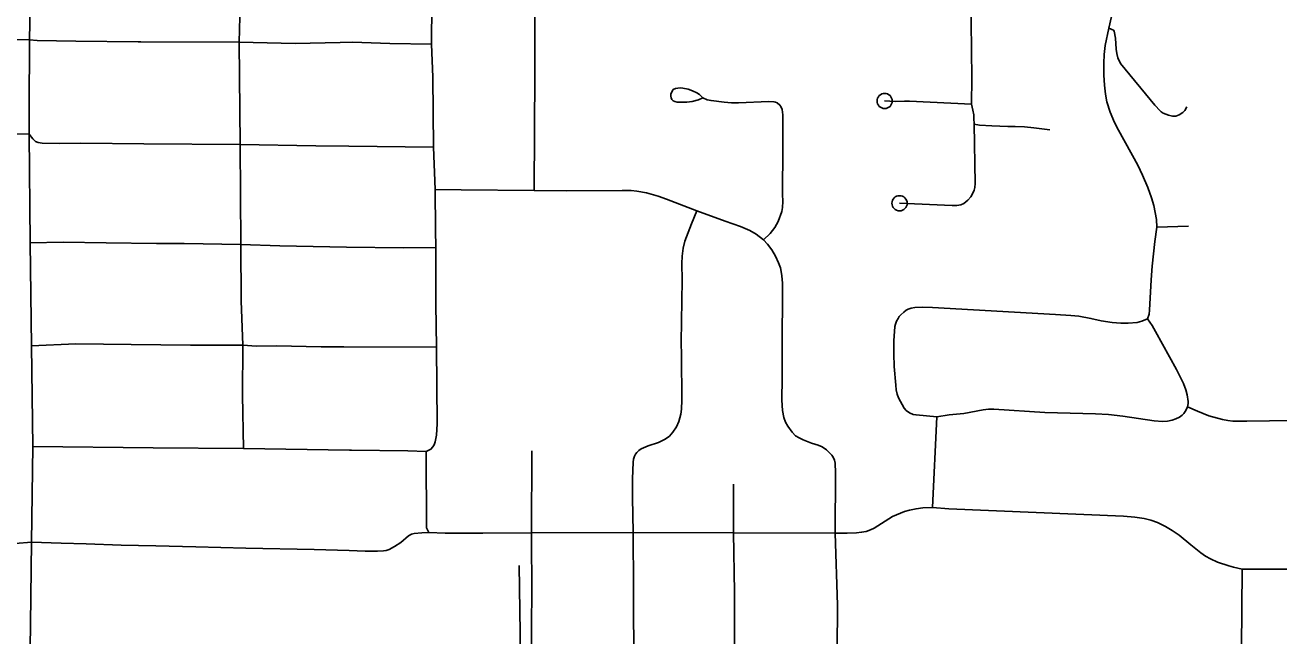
# Model space of a CAD drawing. Extents: x -19 to 366, y -4 to 359.
# Drawn here: x 150.262 to 151.042, y 192.309 to 192.689 of the extents above; entities that cross this region are included whole.
import ezdxf

# ---------------------------------------------------------------- set-up
doc = ezdxf.new("R2010")
doc.units = 0
for name, color, linetype in [('R_Striping', 7, 'Continuous'), ('Sheet Fence', 7, 'Continuous'), ('T_Detection Zones', 7, 'Continuous')]:
    doc.layers.add(name, color=color, linetype=linetype)

msp = doc.modelspace()

# ---------------------------------------------------------------- linework, layer by layer
at = {"layer": 'R_Striping'}
for points in [[(150.26474, 192.6796), (150.26519, 192.70081), (150.26544, 192.72524), (150.26575, 192.74149)], [(150.39518, 192.67822), (150.39554, 192.69387), (150.39501, 192.70928), (150.39476, 192.74068)], [(150.51478, 192.67692), (150.51495, 192.70191), (150.51552, 192.73908)], [(150.57851, 192.58591), (150.57887, 192.65924), (150.57888, 192.66626), (150.57894, 192.73856)], [(150.85006, 192.70814), (150.8507, 192.65566), (150.85043, 192.63959)], [(150.93595, 192.68696), (150.94128, 192.71074)], [(150.96578, 192.56317), (150.96542, 192.56794), (150.96379, 192.5766), (150.9624, 192.58128), (150.96007, 192.58783), (150.95686, 192.59534), (150.95378, 192.60173), (150.94179, 192.62343), (150.9393, 192.62826), (150.93664, 192.63466), (150.93465, 192.64112), (150.93368, 192.64573), (150.93306, 192.65137), (150.93271, 192.65771), (150.93268, 192.66501), (150.93301, 192.67057), (150.93367, 192.67608), (150.93595, 192.68696)], [(150.93595, 192.68696), (150.9387, 192.68552), (150.93926, 192.68497), (150.94008, 192.68058), (150.94038, 192.67371), (150.94072, 192.67105), (150.94139, 192.66835), (150.94308, 192.66484), (150.96446, 192.639), (150.96769, 192.63542), (150.96844, 192.6348), (150.96972, 192.63405), (150.97291, 192.63272), (150.97534, 192.63222), (150.97752, 192.63221), (150.97851, 192.63246), (150.97965, 192.633), (150.98181, 192.6345), (150.98308, 192.63572), (150.98436, 192.63794)], [(150.26474, 192.6796), (150.21557, 192.68066), (150.14729, 192.68213), (150.14497, 192.68218), (150.07566, 192.68396)], [(150.26449, 192.62088), (150.26462, 192.65047), (150.26468, 192.66578), (150.26474, 192.6796)], [(150.39518, 192.67822), (150.33396, 192.67842), (150.33242, 192.67843), (150.29361, 192.67878), (150.26963, 192.67909), (150.26474, 192.6796)], [(150.39583, 192.61455), (150.39518, 192.67822)], [(150.51478, 192.67692), (150.48876, 192.67722), (150.46569, 192.67809), (150.45791, 192.6779), (150.42984, 192.67722), (150.39518, 192.67822)], [(150.51599, 192.61276), (150.51561, 192.65632), (150.51478, 192.67692)], [(150.6835, 192.6436), (150.68134, 192.6455), (150.6796, 192.64672), (150.67693, 192.6479), (150.6743, 192.64888), (150.67096, 192.64962), (150.66932, 192.64974), (150.66635, 192.64933), (150.66502, 192.64864), (150.66411, 192.6473), (150.66357, 192.64576), (150.66346, 192.6446), (150.66366, 192.64344), (150.66418, 192.64255), (150.66492, 192.64172), (150.66607, 192.64121), (150.66741, 192.64091), (150.669, 192.64076), (150.67354, 192.64083), (150.67668, 192.64117), (150.68065, 192.64227), (150.6835, 192.6436)], [(150.72111, 192.55515), (150.72528, 192.55909), (150.72808, 192.56286), (150.73026, 192.5665), (150.73247, 192.57277), (150.73287, 192.57525), (150.73313, 192.57911), (150.73305, 192.58356), (150.7332, 192.61235), (150.73306, 192.61699), (150.73316, 192.63292), (150.73299, 192.63466), (150.73272, 192.63632), (150.73196, 192.63808), (150.73132, 192.63899), (150.72964, 192.64045), (150.72863, 192.64085), (150.72756, 192.64107), (150.72455, 192.64116), (150.7056, 192.64035), (150.70124, 192.64048), (150.69659, 192.64081), (150.68855, 192.64182), (150.68612, 192.64233), (150.6835, 192.6436)], [(150.85043, 192.63959), (150.812, 192.6415), (150.8089, 192.64155), (150.80294, 192.64124), (150.79646, 192.64157)], [(150.85043, 192.63959), (150.85134, 192.63585), (150.85184, 192.63286), (150.85199, 192.63084), (150.85206, 192.62714)], [(150.26449, 192.62088), (150.19989, 192.62189), (150.17311, 192.62246), (150.15636, 192.62358), (150.13619, 192.62319), (150.12763, 192.62372), (150.11908, 192.62448), (150.01101, 192.63615), (150.00915, 192.63661)], [(150.85206, 192.62714), (150.85278, 192.59017), (150.85257, 192.58783), (150.85219, 192.58615), (150.85117, 192.58383), (150.85004, 192.58203), (150.84821, 192.57991), (150.84571, 192.57789), (150.84375, 192.57701), (150.84135, 192.57661), (150.83849, 192.57647), (150.81493, 192.57766), (150.80573, 192.57794)], [(150.85206, 192.62714), (150.85539, 192.6266), (150.86315, 192.62612), (150.87306, 192.62559), (150.87763, 192.62561), (150.88334, 192.62553), (150.88921, 192.62479), (150.89919, 192.62369)], [(150.26509, 192.55331), (150.26449, 192.62088)], [(150.39583, 192.61455), (150.33578, 192.615), (150.2966, 192.61529), (150.28348, 192.6152), (150.2727, 192.61531), (150.27011, 192.61574), (150.26846, 192.61641), (150.26689, 192.61793), (150.26449, 192.62088)], [(150.39616, 192.55239), (150.39583, 192.61455)], [(150.51599, 192.61276), (150.46339, 192.61346), (150.44289, 192.61374), (150.39583, 192.61455)], [(150.51694, 192.58652), (150.51599, 192.61276)], [(150.5174, 192.55042), (150.51726, 192.5615), (150.51694, 192.58652)], [(150.57851, 192.58591), (150.53317, 192.58625), (150.51694, 192.58652)], [(150.63576, 192.58587), (150.63334, 192.58594), (150.5986, 192.58575), (150.57851, 192.58591)], [(150.67976, 192.57329), (150.66088, 192.58047), (150.65557, 192.58234), (150.64847, 192.58435), (150.64238, 192.58546), (150.63891, 192.58579), (150.63576, 192.58587)], [(150.64001, 192.37316), (150.63967, 192.39484), (150.63973, 192.40655), (150.64013, 192.41684), (150.64037, 192.41886), (150.64096, 192.4207), (150.64154, 192.42178), (150.64245, 192.42299), (150.64356, 192.42411), (150.64511, 192.42515), (150.64939, 192.42701), (150.65579, 192.42916), (150.66006, 192.4313), (150.66259, 192.43313), (150.66482, 192.4355), (150.66703, 192.43893), (150.6685, 192.44226), (150.66978, 192.44686), (150.67024, 192.44989), (150.67042, 192.45551), (150.67011, 192.48326), (150.67001, 192.49154), (150.67046, 192.5302), (150.67034, 192.5405), (150.67047, 192.54508), (150.67115, 192.55005), (150.67232, 192.55445), (150.67633, 192.56525), (150.67976, 192.57329)], [(150.72111, 192.55515), (150.71648, 192.55875), (150.71267, 192.56091), (150.70684, 192.56349), (150.69729, 192.56689), (150.67976, 192.57329)], [(150.95982, 192.50603), (150.96084, 192.50906), (150.96117, 192.51141), (150.96219, 192.5303), (150.96286, 192.53884), (150.96441, 192.55425), (150.96578, 192.56317)], [(150.96578, 192.56317), (150.98547, 192.56379)], [(150.39616, 192.55239), (150.36095, 192.55286), (150.34368, 192.55299), (150.31253, 192.55323), (150.28573, 192.55374), (150.26509, 192.55331)], [(150.26603, 192.48934), (150.26509, 192.55331)], [(150.3973, 192.4897), (150.3963, 192.51732), (150.39616, 192.55239)], [(150.5174, 192.55042), (150.49723, 192.55021), (150.46181, 192.55068), (150.4205, 192.55153), (150.39616, 192.55239)], [(150.7656, 192.37274), (150.7659, 192.41025), (150.7656, 192.41624), (150.76518, 192.41819), (150.7644, 192.41996), (150.76367, 192.42117), (150.76223, 192.42277), (150.76026, 192.42456), (150.75762, 192.42634), (150.75517, 192.42747), (150.75097, 192.42873), (150.74584, 192.43074), (150.74327, 192.43194), (150.74107, 192.43335), (150.7389, 192.43551), (150.73623, 192.43921), (150.73478, 192.44186), (150.73374, 192.44478), (150.73297, 192.44909), (150.73262, 192.4554), (150.73284, 192.46944), (150.73279, 192.48518), (150.73279, 192.49335), (150.73299, 192.5198), (150.7329, 192.52823), (150.7326, 192.5328), (150.73221, 192.5355), (150.7316, 192.53783), (150.73049, 192.54086), (150.72863, 192.54504), (150.72624, 192.54899), (150.72353, 192.55241), (150.72111, 192.55515)], [(150.51781, 192.48852), (150.51749, 192.51525), (150.5174, 192.55042)], [(150.95982, 192.50603), (150.95633, 192.50454), (150.95346, 192.50382), (150.94782, 192.50343), (150.94325, 192.5034), (150.93783, 192.50388), (150.93101, 192.50485), (150.92466, 192.50628), (150.91711, 192.50762), (150.91213, 192.50814), (150.90266, 192.5088), (150.82617, 192.51313), (150.81996, 192.51322), (150.81523, 192.51303), (150.81287, 192.51272), (150.81109, 192.51208), (150.80988, 192.51137), (150.80835, 192.5102), (150.80653, 192.5086), (150.80557, 192.50752), (150.80477, 192.50633), (150.8039, 192.50461), (150.80322, 192.50277), (150.80289, 192.50133), (150.80216, 192.49234), (150.80212, 192.48434), (150.80247, 192.47651), (150.80332, 192.46485), (150.80361, 192.46197), (150.8042, 192.45916), (150.80514, 192.45691), (150.8086, 192.45055), (150.80985, 192.44907), (150.81191, 192.4476), (150.81421, 192.44661), (150.816, 192.44625), (150.82891, 192.44517)], [(150.98478, 192.45136), (150.9851, 192.45349), (150.98516, 192.45456), (150.98463, 192.45874), (150.98378, 192.46199), (150.98229, 192.46576), (150.97786, 192.47456), (150.96493, 192.49823), (150.96276, 192.50185), (150.95982, 192.50603)], [(150.3973, 192.4897), (150.36483, 192.48968), (150.32787, 192.49016), (150.29356, 192.4906), (150.26603, 192.48934)], [(150.39778, 192.42535), (150.39728, 192.45852), (150.3973, 192.4897)], [(150.51781, 192.48852), (150.46011, 192.48866), (150.44609, 192.48869), (150.41841, 192.48919), (150.40582, 192.48916), (150.3973, 192.4897)], [(150.26679, 192.42664), (150.26603, 192.48934)], [(150.5113, 192.42352), (150.51431, 192.42495), (150.5156, 192.42642), (150.51629, 192.42765), (150.51706, 192.42963), (150.51772, 192.43364), (150.51815, 192.44067), (150.51781, 192.48852)], [(150.82891, 192.44517), (150.83663, 192.4463), (150.84567, 192.44727), (150.85766, 192.44944), (150.86113, 192.44977), (150.86433, 192.44978), (150.8961, 192.44782), (150.92762, 192.44694), (150.93569, 192.4465), (150.94462, 192.44561), (150.96411, 192.44253), (150.96919, 192.44218), (150.9723, 192.4425), (150.9752, 192.44309), (150.97761, 192.44391), (150.97979, 192.44499), (150.98143, 192.4462), (150.98249, 192.44728), (150.98364, 192.44909), (150.98478, 192.45136)], [(151.13941, 192.41902), (151.13799, 192.42115), (151.13603, 192.42355), (151.13432, 192.4252), (151.13221, 192.42673), (151.12908, 192.42853), (151.12269, 192.43163), (151.11623, 192.43456), (151.11122, 192.43662), (151.10684, 192.43826), (151.10239, 192.43973), (151.09797, 192.4409), (151.09483, 192.4415), (151.08613, 192.44247), (151.0753, 192.44282), (151.03577, 192.44265), (151.02174, 192.44235), (151.01285, 192.44247), (151.00981, 192.44285), (151.0065, 192.4435), (150.99807, 192.44575), (150.99093, 192.44853), (150.98478, 192.45136)], [(150.82629, 192.38876), (150.82891, 192.44517)], [(150.26604, 192.36715), (150.26679, 192.42664)], [(150.39778, 192.42535), (150.34161, 192.4259), (150.26679, 192.42664)], [(150.5113, 192.42352), (150.49999, 192.42398), (150.46493, 192.42436), (150.46381, 192.42437), (150.39778, 192.42535)], [(150.51314, 192.37322), (150.51151, 192.37614), (150.5113, 192.42352)], [(150.57679, 192.37287), (150.57703, 192.42394)], [(150.7025, 192.37297), (150.70258, 192.40331)], [(150.82629, 192.38876), (150.82017, 192.38842), (150.81599, 192.38791), (150.81189, 192.38713), (150.80889, 192.38619), (150.80133, 192.38315), (150.78992, 192.3759), (150.7877, 192.37476), (150.78498, 192.37385), (150.78216, 192.37327), (150.77897, 192.37291), (150.77306, 192.37273), (150.7656, 192.37274)], [(151.01878, 192.35035), (151.01344, 192.35155), (151.01046, 192.35238), (151.00349, 192.35479), (150.99903, 192.35673), (150.99597, 192.35846), (150.99314, 192.36044), (150.98676, 192.36546), (150.97962, 192.3715), (150.97531, 192.3745), (150.97107, 192.37691), (150.96605, 192.3793), (150.96191, 192.38082), (150.9578, 192.38189), (150.95207, 192.38273), (150.94504, 192.38325), (150.8364, 192.38797), (150.82629, 192.38876)], [(150.26604, 192.36715), (150.25593, 192.36626), (150.24908, 192.36714), (150.24225, 192.36823), (150.23546, 192.36954), (150.22871, 192.37107), (150.22465, 192.37233), (150.22068, 192.3738), (150.21676, 192.37548), (150.21297, 192.37736), (150.20918, 192.37948)], [(150.51314, 192.37322), (150.50869, 192.37302), (150.50397, 192.37255), (150.50234, 192.37222), (150.50041, 192.37104), (150.49568, 192.36696), (150.49173, 192.36441), (150.48835, 192.36267), (150.48659, 192.36206), (150.48483, 192.36169), (150.48111, 192.36148), (150.47351, 192.36159), (150.46351, 192.36189), (150.44179, 192.36254)], [(150.57679, 192.37287), (150.54662, 192.37268), (150.52329, 192.37274), (150.51314, 192.37322)], [(150.5755, 192.18006), (150.57554, 192.21914), (150.57557, 192.24883), (150.57584, 192.25881), (150.57694, 192.2768), (150.57694, 192.31867), (150.57709, 192.33352), (150.57679, 192.37287)], [(150.64001, 192.37316), (150.57679, 192.37287)], [(150.64001, 192.18017), (150.64027, 192.21814), (150.64038, 192.23442), (150.64042, 192.28678), (150.64026, 192.33884), (150.64001, 192.37316)], [(150.7025, 192.37297), (150.64001, 192.37316)], [(150.70301, 192.17995), (150.70309, 192.21716), (150.7032, 192.28456), (150.70301, 192.3361), (150.7025, 192.37297)], [(150.7656, 192.37274), (150.7025, 192.37297)], [(150.7673, 192.17904), (150.76678, 192.20729), (150.76673, 192.21617), (150.76653, 192.24423), (150.76712, 192.32805), (150.7656, 192.37274)], [(150.26529, 192.31626), (150.26604, 192.36715)], [(150.28444, 192.36656), (150.26604, 192.36715)], [(150.29992, 192.36606), (150.28444, 192.36656)], [(150.44179, 192.36254), (150.3992, 192.3635), (150.36825, 192.3642), (150.34325, 192.36483), (150.32172, 192.36537), (150.29992, 192.36606)], [(151.01699, 192.16951), (151.01788, 192.20555), (151.01815, 192.21709), (151.01843, 192.30116), (151.01878, 192.35035)], [(151.05203, 192.35036), (151.01878, 192.35035)], [(150.26371, 192.1792), (150.26399, 192.21005), (150.26421, 192.23601), (150.26426, 192.24145), (150.26529, 192.31626)]]:
    msp.add_lwpolyline(points, dxfattribs=at)
for centre in [(150.79646, 192.64157), (150.80573, 192.57794)]:
    msp.add_circle(centre, 0.00473, dxfattribs=at)
at = {"layer": 'Sheet Fence'}
for points in [[(154.11585, 1.87092), (153.9063, 10.48743), (153.69602, 19.10409), (153.48501, 27.72087), (153.27327, 36.3378), (153.0608, 44.95486), (152.84759, 53.57206), (152.63366, 62.1894), (152.419, 70.80688), (152.20362, 79.42449), (151.98751, 88.04225), (151.77068, 96.66014), (151.55312, 105.27817), (151.33484, 113.89634), (151.11584, 122.51465), (150.89612, 131.13311), (150.67568, 139.7517), (150.45452, 148.37043), (150.23264, 156.98931), (150.01005, 165.60832), (149.78674, 174.22748), (149.56272, 182.84677), (149.33799, 191.46621), (149.11254, 200.0858), (148.88638, 208.70552), (148.65952, 217.32539), (148.43194, 225.9454), (148.20366, 234.56555), (147.97466, 243.18584), (147.74497, 251.80628), (147.51457, 260.42687), (147.28346, 269.04759), (147.05165, 277.66846), (146.81914, 286.28948), (146.58593, 294.91064), (146.35202, 303.53194), (146.11742, 312.15339), (145.88211, 320.77499), (145.64611, 329.39673), (145.40941, 338.01861), (145.17202, 346.64065)], [(0, 189.51617), (7.11214, 189.52059), (14.22427, 189.53386), (21.33637, 189.55597), (28.44845, 189.58693), (35.56048, 189.62672), (42.67245, 189.67537), (49.78436, 189.73285), (56.89619, 189.79918), (64.00793, 189.87436), (71.11958, 189.95838), (78.23111, 190.05124), (85.34253, 190.15294), (92.45381, 190.26349), (99.56495, 190.38288), (106.67593, 190.51112), (113.78675, 190.6482), (120.89739, 190.79412), (128.00785, 190.94888), (135.11811, 191.11248), (142.22816, 191.28493), (149.33799, 191.46621), (156.44759, 191.65634), (163.55694, 191.85531), (170.66605, 192.06312), (177.77489, 192.27977), (184.88345, 192.50526), (191.99173, 192.73959), (199.09971, 192.98276), (206.20739, 193.23477), (213.31474, 193.49561), (220.42177, 193.7653), (227.52845, 194.04382), (234.63479, 194.33118), (241.74076, 194.62738), (248.84635, 194.93241), (255.95157, 195.24628), (263.05638, 195.56898), (270.16079, 195.90052), (277.26478, 196.24089), (284.36834, 196.5901), (291.47147, 196.94814), (298.57414, 197.31501), (305.67635, 197.69072), (312.77809, 198.07525), (319.87934, 198.46862), (326.9801, 198.87082), (334.08035, 199.28185), (341.18009, 199.7017)]]:
    msp.add_spline(points, degree=3, dxfattribs=at)
at = {"layer": 'T_Detection Zones'}
msp.add_lwpolyline([(150.56921, 192.3526), (150.57068, 192.25458)], dxfattribs=at)

doc.saveas('drawing.dxf')
